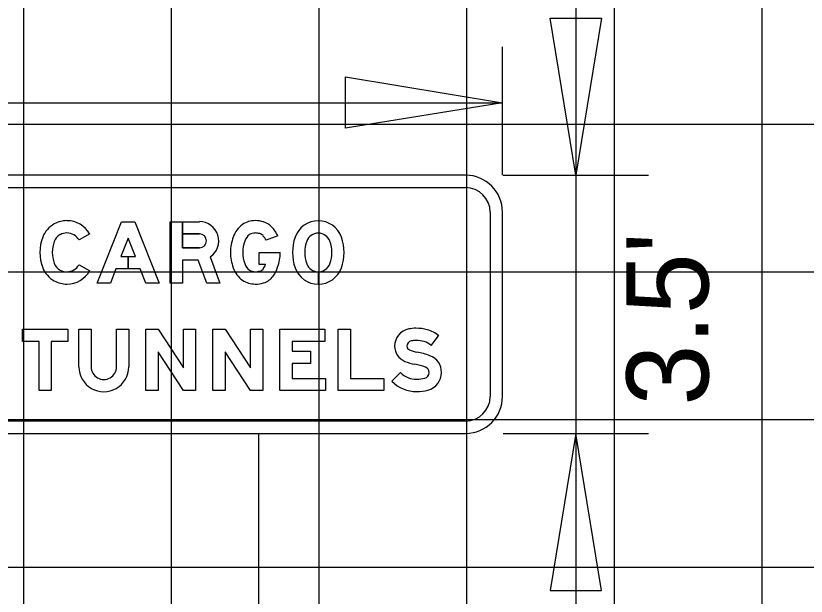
# Model space of a CAD drawing. Extents: x 2193008 to 2198143, y 1236112 to 1237864.
# Drawn here: x 2195094.75 to 2195105.46, y 1237180.71 to 1237188.57 of the extents above; entities that cross this region are included whole.
import ezdxf

# ---------------------------------------------------------------- set-up
doc = ezdxf.new("R2010")
doc.units = 0
for name, color, linetype in [('GSBWFILL', 7, 'Continuous'), ('GSCOLORFILL', 7, 'Continuous'), ('GSDIMS', 7, 'Continuous'), ('GSOUTLINE', 7, 'Continuous'), ('Level 55', 7, 'Continuous'), ('M-ROADS', 7, 'Continuous')]:
    doc.layers.add(name, color=color, linetype=linetype)

msp = doc.modelspace()

# ---------------------------------------------------------------- linework, layer by layer
at = {"layer": 'GSBWFILL'}
for p, q in [((2195098.848, 1237185.106), (2195098.848, 1237184.939)), ((2195098.849, 1237184.939), (2195098.849, 1237185.106))]:
    msp.add_line(p, q, dxfattribs=at)
for points in [[(2195096.272, 1237185.312), (2195096.272, 1237185.145), (2195096.107, 1237185.145), (2195096.031, 1237184.954), (2195095.851, 1237184.954), (2195096.182, 1237185.786), (2195096.361, 1237185.786), (2195096.692, 1237184.954), (2195096.513, 1237184.954), (2195096.437, 1237185.145), (2195096.272, 1237185.145), (2195096.272, 1237185.312), (2195096.371, 1237185.312), (2195096.272, 1237185.561), (2195096.173, 1237185.312)], [(2195095.231, 1237183.497), (2195095.065, 1237183.497), (2195095.065, 1237184.163), (2195094.84, 1237184.163), (2195094.84, 1237184.329), (2195095.456, 1237184.329), (2195095.456, 1237184.163), (2195095.231, 1237184.163)], [(2195096.513, 1237184.329), (2195096.68, 1237184.329), (2195097.021, 1237183.805), (2195097.021, 1237184.329), (2195097.187, 1237184.329), (2195097.187, 1237183.497), (2195097.023, 1237183.497), (2195096.68, 1237184.024), (2195096.68, 1237183.497), (2195096.513, 1237183.497)], [(2195097.421, 1237184.329), (2195097.587, 1237184.329), (2195097.928, 1237183.805), (2195097.928, 1237184.329), (2195098.095, 1237184.329), (2195098.095, 1237183.497), (2195097.93, 1237183.497), (2195097.587, 1237184.024), (2195097.587, 1237183.497), (2195097.421, 1237183.497)], [(2195098.936, 1237184.329), (2195098.936, 1237184.163), (2195098.494, 1237184.163), (2195098.494, 1237184.03), (2195098.744, 1237184.03), (2195098.744, 1237183.863), (2195098.494, 1237183.863), (2195098.494, 1237183.663), (2195098.944, 1237183.663), (2195098.944, 1237183.497), (2195098.328, 1237183.497), (2195098.328, 1237184.329)], [(2195099.285, 1237183.663), (2195099.735, 1237183.663), (2195099.735, 1237183.497), (2195099.119, 1237183.497), (2195099.119, 1237184.329), (2195099.285, 1237184.329)]]:
    msp.add_lwpolyline(points, close=True, dxfattribs=at)
for points in [[(2195097.384, 1237185.309), (2195097.516, 1237184.954), (2195097.339, 1237184.954), (2195097.223, 1237185.265), (2195097.009, 1237185.265), (2195097.009, 1237184.954), (2195096.842, 1237184.954), (2195096.842, 1237185.786), (2195097.009, 1237185.786), (2195097.009, 1237185.431)], [(2195097.239, 1237185.62), (2195097.009, 1237185.62), (2195097.009, 1237185.786), (2195097.239, 1237185.786)], [(2195095.752, 1237185.62), (2195095.607, 1237185.538)], [(2195098.299, 1237185.593), (2195098.143, 1237185.534)], [(2195097.009, 1237185.431), (2195097.239, 1237185.431)], [(2195098.134, 1237185.204), (2195098.047, 1237185.204), (2195098.047, 1237185.37), (2195098.332, 1237185.37)], [(2195095.607, 1237185.202), (2195095.752, 1237185.12)], [(2195095.606, 1237183.819), (2195095.606, 1237184.329), (2195095.772, 1237184.329), (2195095.772, 1237183.819)], [(2195096.114, 1237183.819), (2195096.114, 1237184.329), (2195096.28, 1237184.329), (2195096.28, 1237183.819)], [(2195100.376, 1237184.11), (2195100.479, 1237184.241)], [(2195099.96, 1237183.742), (2195099.843, 1237183.623)]]:
    msp.add_lwpolyline(points, dxfattribs=at)
for centre, radius, start, end in [((2195095.434, 1237185.456), 0.341, 118.3757, 159.0883), ((2195095.443, 1237185.44), 0.36, 90, 118.3757), ((2195095.443, 1237185.445), 0.354, 29.5433, 90), ((2195097.239, 1237185.526), 0.261, 303.7836, 90), ((2195098.037, 1237185.456), 0.363, 126.3444, 160.3591), ((2195097.995, 1237185.481), 0.319, 89.9863, 122.9545), ((2195097.995, 1237185.442), 0.358, 71.9486, 90), ((2195098.018, 1237185.513), 0.283, 45.9845, 71.9486), ((2195098.848, 1237185.465), 0.333, 19.6063, 160.3937), ((2195097.956, 1237185.448), 0.372, 22.9133, 45.9845), ((2195095.659, 1237185.37), 0.582, 159.0883, 200.9117), ((2195095.434, 1237185.456), 0.175, 118.3757, 159.0883), ((2195095.443, 1237185.44), 0.193, 90, 118.3757), ((2195095.443, 1237185.445), 0.188, 29.5433, 90), ((2195097.239, 1237185.526), 0.0942, 270, 90), ((2195098.316, 1237185.36), 0.658, 160.6764, 179.1367), ((2195098.037, 1237185.456), 0.196, 127.8288, 160.3591), ((2195097.995, 1237185.48), 0.152, 89.9788, 121.1507), ((2195097.995, 1237185.442), 0.191, 71.9486, 90), ((2195098.018, 1237185.513), 0.117, 45.9845, 71.9486), ((2195097.956, 1237185.448), 0.206, 24.5803, 45.9845), ((2195099.119, 1237185.369), 0.62, 160.3938, 199.6063), ((2195098.848, 1237185.465), 0.166, 19.6063, 160.3937), ((2195098.578, 1237185.369), 0.62, 340.3938, 19.6063), ((2195095.659, 1237185.37), 0.415, 159.0883, 200.9117), ((2195098.279, 1237185.37), 0.453, 160.4001, 179.9827), ((2195099.119, 1237185.369), 0.454, 160.3937, 199.6063), ((2195098.578, 1237185.369), 0.454, 340.3937, 19.6062), ((2195098.316, 1237185.38), 0.658, 180.8633, 199.3236), ((2195098.279, 1237185.37), 0.453, 180.0324, 199.615), ((2195097.723, 1237185.37), 0.609, 340.6055, 360), ((2195095.434, 1237185.284), 0.175, 200.9117, 241.6243), ((2195098.036, 1237185.284), 0.196, 199.6557, 232.1859), ((2195098.848, 1237185.272), 0.166, 199.6063, 270), ((2195098.848, 1237185.272), 0.166, 270.0143, 340.3938), ((2195095.434, 1237185.284), 0.341, 200.9117, 241.6243), ((2195095.443, 1237185.3), 0.193, 241.6243, 270), ((2195095.443, 1237185.295), 0.188, 270, 330.4567), ((2195095.443, 1237185.295), 0.354, 270, 330.4567), ((2195098.037, 1237185.284), 0.363, 199.6409, 233.6556), ((2195097.995, 1237185.26), 0.152, 238.8418, 270.0137), ((2195097.995, 1237185.33), 0.222, 269.9949, 286.8329), ((2195098.035, 1237185.199), 0.0861, 286.838, 323.2822), ((2195097.922, 1237185.283), 0.226, 323.2822, 339.4603), ((2195097.922, 1237185.283), 0.393, 323.2822, 342.9466), ((2195098.848, 1237185.272), 0.333, 199.6063, 270), ((2195098.848, 1237185.272), 0.333, 270.0072, 340.3937), ((2195098.035, 1237185.199), 0.253, 286.838, 323.2822), ((2195095.443, 1237185.3), 0.36, 241.6243, 270), ((2195097.995, 1237185.26), 0.319, 237.0455, 270.0137), ((2195097.995, 1237185.329), 0.389, 270, 286.838)]:
    msp.add_arc(centre, radius, start, end, dxfattribs=at)
for centre, major_axis, start_param, end_param in [((2195100.121, 1237184.099), (0, 0.238), 0.202758, 1.570796), ((2195100.172, 1237183.852), (0, 0.49), 0, 0.202758), ((2195100.172, 1237183.741), (0, 0.601), 6.026234, 6.283185), ((2195100.228, 1237183.953), (0, 0.382), 5.565152, 6.026234), ((2195100.121, 1237184.099), (0, 0.072), 0.202758, 1.570796), ((2195100.172, 1237183.852), (0, 0.324), 0, 0.202758), ((2195100.172, 1237183.741), (0, 0.435), 6.026234, 6.283185), ((2195100.228, 1237183.953), (0, 0.215), 5.523837, 6.026234), ((2195100.104, 1237184.099), (0, 0.221), 1.570796, 2.761249), ((2195100.104, 1237184.099), (0, 0.0544), 1.570796, 2.761249), ((2195100.285, 1237184.553), (0, 0.543), 2.761249, 2.95744), ((2195100, 1237183.022), (0, 1.014), 5.918637, 6.099033), ((2195100.275, 1237183.743), (0, 0.243), 4.712389, 5.918637), ((2195100.285, 1237184.553), (0, 0.71), 2.761249, 2.95744), ((2195100, 1237183.022), (0, 0.847), 5.918637, 6.099033), ((2195095.943, 1237183.819), (0, 0.337), 1.570796, 4.712389), ((2195095.943, 1237183.819), (0, 0.171), 1.570796, 4.712389), ((2195100.182, 1237183.965), (0, 0.315), 2.360607, 3.141593), ((2195100.27, 1237183.743), (0, 0.0808), 3.401517, 4.712389), ((2195100.275, 1237183.743), (0, 0.076), 4.712389, 5.918637), ((2195100.27, 1237183.743), (0, 0.247), 3.401517, 4.712389), ((2195100.182, 1237183.965), (0, 0.481), 2.360607, 3.141593), ((2195100.182, 1237184.074), (0, 0.423), 3.141593, 3.401517), ((2195100.182, 1237184.074), (0, 0.59), 3.141593, 3.401517)]:
    msp.add_ellipse(centre, major_axis=major_axis, ratio=0.999998, start_param=start_param, end_param=end_param, dxfattribs=at)
at = {"layer": 'GSCOLORFILL'}
for p, q in [((2195100.844, 1237186.415), (2195085.36, 1237186.415)), ((2195085.36, 1237186.248), (2195100.844, 1237186.248)), ((2195101.177, 1237185.915), (2195101.177, 1237183.418)), ((2195101.344, 1237183.418), (2195101.344, 1237185.915)), ((2195098.848, 1237185.106), (2195098.848, 1237184.939)), ((2195098.849, 1237184.939), (2195098.849, 1237185.106)), ((2195100.844, 1237183.085), (2195085.361, 1237183.085)), ((2195085.361, 1237182.918), (2195100.844, 1237182.918))]:
    msp.add_line(p, q, dxfattribs=at)
for points in [[(2195096.272, 1237185.312), (2195096.272, 1237185.145), (2195096.107, 1237185.145), (2195096.031, 1237184.954), (2195095.851, 1237184.954), (2195096.182, 1237185.786), (2195096.361, 1237185.786), (2195096.692, 1237184.954), (2195096.513, 1237184.954), (2195096.437, 1237185.145), (2195096.272, 1237185.145), (2195096.272, 1237185.312), (2195096.371, 1237185.312), (2195096.272, 1237185.561), (2195096.173, 1237185.312)], [(2195095.231, 1237183.497), (2195095.065, 1237183.497), (2195095.065, 1237184.163), (2195094.84, 1237184.163), (2195094.84, 1237184.329), (2195095.456, 1237184.329), (2195095.456, 1237184.163), (2195095.231, 1237184.163)], [(2195096.513, 1237184.329), (2195096.68, 1237184.329), (2195097.021, 1237183.805), (2195097.021, 1237184.329), (2195097.187, 1237184.329), (2195097.187, 1237183.497), (2195097.023, 1237183.497), (2195096.68, 1237184.024), (2195096.68, 1237183.497), (2195096.513, 1237183.497)], [(2195097.421, 1237184.329), (2195097.587, 1237184.329), (2195097.928, 1237183.805), (2195097.928, 1237184.329), (2195098.095, 1237184.329), (2195098.095, 1237183.497), (2195097.93, 1237183.497), (2195097.587, 1237184.024), (2195097.587, 1237183.497), (2195097.421, 1237183.497)], [(2195098.936, 1237184.329), (2195098.936, 1237184.163), (2195098.494, 1237184.163), (2195098.494, 1237184.03), (2195098.744, 1237184.03), (2195098.744, 1237183.863), (2195098.494, 1237183.863), (2195098.494, 1237183.663), (2195098.944, 1237183.663), (2195098.944, 1237183.497), (2195098.328, 1237183.497), (2195098.328, 1237184.329)], [(2195099.285, 1237183.663), (2195099.735, 1237183.663), (2195099.735, 1237183.497), (2195099.119, 1237183.497), (2195099.119, 1237184.329), (2195099.285, 1237184.329)]]:
    msp.add_lwpolyline(points, close=True, dxfattribs=at)
for points in [[(2195097.384, 1237185.309), (2195097.516, 1237184.954), (2195097.339, 1237184.954), (2195097.223, 1237185.265), (2195097.009, 1237185.265), (2195097.009, 1237184.954), (2195096.842, 1237184.954), (2195096.842, 1237185.786), (2195097.009, 1237185.786), (2195097.009, 1237185.431)], [(2195097.239, 1237185.62), (2195097.009, 1237185.62), (2195097.009, 1237185.786), (2195097.239, 1237185.786)], [(2195095.752, 1237185.62), (2195095.607, 1237185.538)], [(2195098.299, 1237185.593), (2195098.143, 1237185.534)], [(2195097.009, 1237185.431), (2195097.239, 1237185.431)], [(2195098.134, 1237185.204), (2195098.047, 1237185.204), (2195098.047, 1237185.37), (2195098.332, 1237185.37)], [(2195095.607, 1237185.202), (2195095.752, 1237185.12)], [(2195095.606, 1237183.819), (2195095.606, 1237184.329), (2195095.772, 1237184.329), (2195095.772, 1237183.819)], [(2195096.114, 1237183.819), (2195096.114, 1237184.329), (2195096.28, 1237184.329), (2195096.28, 1237183.819)], [(2195100.376, 1237184.11), (2195100.479, 1237184.241)], [(2195099.96, 1237183.742), (2195099.843, 1237183.623)]]:
    msp.add_lwpolyline(points, dxfattribs=at)
for centre, radius, start, end in [((2195100.844, 1237185.915), 0.5, 0, 90), ((2195100.844, 1237185.915), 0.333, 0, 90), ((2195095.434, 1237185.456), 0.341, 118.3757, 159.0883), ((2195095.443, 1237185.44), 0.36, 90, 118.3757), ((2195095.443, 1237185.445), 0.354, 29.5433, 90), ((2195097.239, 1237185.526), 0.261, 303.7836, 90), ((2195098.037, 1237185.456), 0.363, 126.3444, 160.3591), ((2195097.995, 1237185.481), 0.319, 89.9863, 122.9545), ((2195097.995, 1237185.442), 0.358, 71.9486, 90), ((2195098.018, 1237185.513), 0.283, 45.9845, 71.9486), ((2195098.848, 1237185.465), 0.333, 19.6063, 160.3937), ((2195097.956, 1237185.448), 0.372, 22.9133, 45.9845), ((2195095.659, 1237185.37), 0.582, 159.0883, 200.9117), ((2195095.434, 1237185.456), 0.175, 118.3757, 159.0883), ((2195095.443, 1237185.44), 0.193, 90, 118.3757), ((2195095.443, 1237185.445), 0.188, 29.5433, 90), ((2195097.239, 1237185.526), 0.0942, 270, 90), ((2195098.316, 1237185.36), 0.658, 160.6764, 179.1367), ((2195098.037, 1237185.456), 0.196, 127.8288, 160.3591), ((2195097.995, 1237185.48), 0.152, 89.9788, 121.1507), ((2195097.995, 1237185.442), 0.191, 71.9486, 90), ((2195098.018, 1237185.513), 0.117, 45.9845, 71.9486), ((2195097.956, 1237185.448), 0.206, 24.5803, 45.9845), ((2195099.119, 1237185.369), 0.62, 160.3938, 199.6063), ((2195098.848, 1237185.465), 0.166, 19.6063, 160.3937), ((2195098.578, 1237185.369), 0.62, 340.3938, 19.6063), ((2195095.659, 1237185.37), 0.415, 159.0883, 200.9117), ((2195098.279, 1237185.37), 0.453, 160.4001, 179.9827), ((2195099.119, 1237185.369), 0.454, 160.3937, 199.6063), ((2195098.578, 1237185.369), 0.454, 340.3937, 19.6062), ((2195098.316, 1237185.38), 0.658, 180.8633, 199.3236), ((2195098.279, 1237185.37), 0.453, 180.0324, 199.615), ((2195097.723, 1237185.37), 0.609, 340.6055, 0), ((2195095.434, 1237185.284), 0.175, 200.9117, 241.6243), ((2195098.036, 1237185.284), 0.196, 199.6557, 232.1859), ((2195098.848, 1237185.272), 0.166, 199.6063, 270), ((2195098.848, 1237185.272), 0.166, 270.0143, 340.3938), ((2195095.434, 1237185.284), 0.341, 200.9117, 241.6243), ((2195095.443, 1237185.3), 0.193, 241.6243, 270), ((2195095.443, 1237185.295), 0.188, 270, 330.4567), ((2195095.443, 1237185.295), 0.354, 270, 330.4567), ((2195098.037, 1237185.284), 0.363, 199.6409, 233.6556), ((2195097.995, 1237185.26), 0.152, 238.8418, 270.0137), ((2195097.995, 1237185.33), 0.222, 269.9949, 286.8329), ((2195098.035, 1237185.199), 0.0861, 286.838, 323.2822), ((2195097.922, 1237185.283), 0.226, 323.2822, 339.4603), ((2195097.922, 1237185.283), 0.393, 323.2822, 342.9466), ((2195098.848, 1237185.272), 0.333, 199.6063, 270), ((2195098.848, 1237185.272), 0.333, 270.0072, 340.3937), ((2195098.035, 1237185.199), 0.253, 286.838, 323.2822), ((2195095.443, 1237185.3), 0.36, 241.6243, 270), ((2195097.995, 1237185.26), 0.319, 237.0455, 270.0137), ((2195097.995, 1237185.329), 0.389, 270, 286.838), ((2195100.844, 1237183.418), 0.5, 270, 0), ((2195100.844, 1237183.418), 0.333, 270, 0)]:
    msp.add_arc(centre, radius, start, end, dxfattribs=at)
for centre, major_axis, start_param, end_param in [((2195100.121, 1237184.099), (0, 0.238), 0.202758, 1.570796), ((2195100.172, 1237183.852), (0, 0.49), 0, 0.202758), ((2195100.172, 1237183.741), (0, 0.601), 6.026234, 6.283185), ((2195100.228, 1237183.953), (0, 0.382), 5.565152, 6.026234), ((2195100.121, 1237184.099), (0, 0.072), 0.202758, 1.570796), ((2195100.172, 1237183.852), (0, 0.324), 0, 0.202758), ((2195100.172, 1237183.741), (0, 0.435), 6.026234, 6.283185), ((2195100.228, 1237183.953), (0, 0.215), 5.523837, 6.026234), ((2195100.104, 1237184.099), (0, 0.221), 1.570796, 2.761249), ((2195100.104, 1237184.099), (0, 0.0544), 1.570796, 2.761249), ((2195100.285, 1237184.553), (0, 0.543), 2.761249, 2.95744), ((2195100, 1237183.022), (0, 1.014), 5.918637, 6.099033), ((2195100.275, 1237183.743), (0, 0.243), 4.712389, 5.918637), ((2195100.285, 1237184.553), (0, 0.71), 2.761249, 2.95744), ((2195100, 1237183.022), (0, 0.847), 5.918637, 6.099033), ((2195095.943, 1237183.819), (0, 0.337), 1.570796, 4.712389), ((2195095.943, 1237183.819), (0, 0.171), 1.570796, 4.712389), ((2195100.182, 1237183.965), (0, 0.315), 2.360607, 3.141593), ((2195100.27, 1237183.743), (0, 0.0808), 3.401517, 4.712389), ((2195100.275, 1237183.743), (0, 0.076), 4.712389, 5.918637), ((2195100.27, 1237183.743), (0, 0.247), 3.401517, 4.712389), ((2195100.182, 1237183.965), (0, 0.481), 2.360607, 3.141593), ((2195100.182, 1237184.074), (0, 0.423), 3.141593, 3.401517), ((2195100.182, 1237184.074), (0, 0.59), 3.141593, 3.401517)]:
    msp.add_ellipse(centre, major_axis=major_axis, ratio=0.999998, start_param=start_param, end_param=end_param, dxfattribs=at)
at = {"layer": 'GSDIMS'}
for p, q in [((2195102.336, 1237189.915), (2195102.336, 1237179.418)), ((2195101.344, 1237186.415), (2195101.344, 1237188.156)), ((2195084.869, 1237187.398), (2195101.344, 1237187.398)), ((2195101.352, 1237186.415), (2195103.32, 1237186.415)), ((2195098.044, 1237173.564), (2195098.044, 1237182.918)), ((2195101.352, 1237182.918), (2195103.32, 1237182.918))]:
    msp.add_line(p, q, dxfattribs=at)
for points in [[(2195102.336, 1237186.415), (2195101.989, 1237188.543), (2195102.683, 1237188.543)], [(2195101.344, 1237187.398), (2195099.215, 1237187.051), (2195099.215, 1237187.746)], [(2195102.336, 1237182.918), (2195101.989, 1237180.79), (2195102.683, 1237180.79)]]:
    msp.add_lwpolyline(points, close=True, dxfattribs=at)
at = {"layer": 'GSOUTLINE'}
for points in [[(2195096.437, 1237185.145), (2195096.107, 1237185.145), (2195096.031, 1237184.954), (2195095.851, 1237184.954), (2195096.182, 1237185.786), (2195096.361, 1237185.786), (2195096.692, 1237184.954), (2195096.513, 1237184.954)], [(2195096.173, 1237185.312), (2195096.371, 1237185.312), (2195096.272, 1237185.561)], [(2195095.231, 1237183.497), (2195095.065, 1237183.497), (2195095.065, 1237184.163), (2195094.84, 1237184.163), (2195094.84, 1237184.329), (2195095.456, 1237184.329), (2195095.456, 1237184.163), (2195095.231, 1237184.163)], [(2195096.513, 1237184.329), (2195096.68, 1237184.329), (2195097.021, 1237183.805), (2195097.021, 1237184.329), (2195097.187, 1237184.329), (2195097.187, 1237183.497), (2195097.023, 1237183.497), (2195096.68, 1237184.024), (2195096.68, 1237183.497), (2195096.513, 1237183.497)], [(2195097.421, 1237184.329), (2195097.587, 1237184.329), (2195097.928, 1237183.805), (2195097.928, 1237184.329), (2195098.095, 1237184.329), (2195098.095, 1237183.497), (2195097.93, 1237183.497), (2195097.587, 1237184.024), (2195097.587, 1237183.497), (2195097.421, 1237183.497)], [(2195098.936, 1237184.329), (2195098.936, 1237184.163), (2195098.494, 1237184.163), (2195098.494, 1237184.03), (2195098.744, 1237184.03), (2195098.744, 1237183.863), (2195098.494, 1237183.863), (2195098.494, 1237183.663), (2195098.944, 1237183.663), (2195098.944, 1237183.497), (2195098.328, 1237183.497), (2195098.328, 1237184.329)], [(2195099.285, 1237183.663), (2195099.735, 1237183.663), (2195099.735, 1237183.497), (2195099.119, 1237183.497), (2195099.119, 1237184.329), (2195099.285, 1237184.329)]]:
    msp.add_lwpolyline(points, close=True, dxfattribs=at)
for points in [[(2195097.384, 1237185.309), (2195097.516, 1237184.954), (2195097.339, 1237184.954), (2195097.223, 1237185.265), (2195097.009, 1237185.265), (2195097.009, 1237184.954), (2195096.842, 1237184.954), (2195096.842, 1237185.786), (2195097.239, 1237185.786)], [(2195095.752, 1237185.62), (2195095.607, 1237185.538)], [(2195097.239, 1237185.431), (2195097.009, 1237185.431), (2195097.009, 1237185.62), (2195097.239, 1237185.62)], [(2195098.299, 1237185.593), (2195098.143, 1237185.534)], [(2195098.134, 1237185.204), (2195098.047, 1237185.204), (2195098.047, 1237185.37), (2195098.332, 1237185.37)], [(2195095.607, 1237185.202), (2195095.752, 1237185.12)], [(2195095.606, 1237183.819), (2195095.606, 1237184.329), (2195095.772, 1237184.329), (2195095.772, 1237183.819)], [(2195096.114, 1237183.819), (2195096.114, 1237184.329), (2195096.28, 1237184.329), (2195096.28, 1237183.819)], [(2195100.376, 1237184.11), (2195100.479, 1237184.241)], [(2195099.96, 1237183.742), (2195099.843, 1237183.623)]]:
    msp.add_lwpolyline(points, dxfattribs=at)
for centre, radius, start, end in [((2195095.434, 1237185.456), 0.341, 118.3757, 159.0883), ((2195095.443, 1237185.44), 0.36, 90, 118.3757), ((2195095.443, 1237185.445), 0.354, 29.5433, 90), ((2195097.239, 1237185.526), 0.261, 303.7836, 90), ((2195098.037, 1237185.456), 0.363, 126.3444, 160.3591), ((2195097.995, 1237185.481), 0.319, 89.9863, 122.9545), ((2195097.995, 1237185.442), 0.358, 71.9486, 90), ((2195098.018, 1237185.513), 0.283, 45.9845, 71.9486), ((2195098.848, 1237185.465), 0.333, 19.6063, 160.3937), ((2195097.956, 1237185.448), 0.372, 22.9133, 45.9845), ((2195095.659, 1237185.37), 0.582, 159.0883, 200.9117), ((2195095.434, 1237185.456), 0.175, 118.3757, 159.0883), ((2195095.443, 1237185.44), 0.193, 90, 118.3757), ((2195095.443, 1237185.445), 0.188, 29.5433, 90), ((2195097.239, 1237185.526), 0.0942, 270, 90), ((2195098.316, 1237185.36), 0.658, 160.6764, 179.1367), ((2195098.037, 1237185.456), 0.196, 127.8288, 160.3591), ((2195097.995, 1237185.48), 0.152, 89.9788, 121.1507), ((2195097.995, 1237185.442), 0.191, 71.9486, 90), ((2195098.018, 1237185.513), 0.117, 45.9845, 71.9486), ((2195097.956, 1237185.448), 0.206, 24.5803, 45.9845), ((2195099.119, 1237185.369), 0.62, 160.3937, 199.6063), ((2195098.848, 1237185.465), 0.166, 19.6063, 160.3937), ((2195098.578, 1237185.369), 0.62, 340.3937, 19.6062), ((2195095.659, 1237185.37), 0.415, 159.0883, 200.9117), ((2195098.279, 1237185.37), 0.453, 160.4001, 179.9827), ((2195099.119, 1237185.369), 0.454, 160.3937, 199.6063), ((2195098.578, 1237185.369), 0.454, 340.3937, 19.6062), ((2195098.316, 1237185.38), 0.658, 180.8633, 199.3236), ((2195098.279, 1237185.37), 0.453, 180.0324, 199.615), ((2195097.723, 1237185.37), 0.609, 340.6055, 360), ((2195095.434, 1237185.284), 0.175, 200.9117, 241.6243), ((2195098.036, 1237185.284), 0.196, 199.6557, 232.1859), ((2195098.848, 1237185.272), 0.166, 199.6063, 340.3938), ((2195095.434, 1237185.284), 0.341, 200.9117, 241.6243), ((2195095.443, 1237185.3), 0.193, 241.6243, 270), ((2195095.443, 1237185.295), 0.188, 270, 330.4567), ((2195095.443, 1237185.295), 0.354, 270, 330.4567), ((2195098.037, 1237185.284), 0.363, 199.6409, 233.6556), ((2195097.995, 1237185.26), 0.152, 238.8418, 270.0137), ((2195097.995, 1237185.33), 0.222, 269.9949, 286.8329), ((2195098.035, 1237185.199), 0.0861, 286.838, 323.2822), ((2195097.922, 1237185.283), 0.226, 323.2822, 339.4603), ((2195097.922, 1237185.283), 0.393, 323.2822, 342.9466), ((2195098.848, 1237185.272), 0.333, 199.6063, 340.3938), ((2195098.035, 1237185.199), 0.253, 286.838, 323.2822), ((2195095.443, 1237185.3), 0.36, 241.6243, 270), ((2195097.995, 1237185.26), 0.319, 237.0455, 270.0137), ((2195097.995, 1237185.329), 0.389, 270, 286.838)]:
    msp.add_arc(centre, radius, start, end, dxfattribs=at)
for centre, major_axis, start_param, end_param in [((2195100.121, 1237184.099), (0, 0.238), 0.202758, 1.570796), ((2195100.172, 1237183.852), (0, 0.49), 0, 0.202758), ((2195100.172, 1237183.741), (0, 0.601), 6.026234, 6.283185), ((2195100.228, 1237183.953), (0, 0.382), 5.565152, 6.026234), ((2195100.121, 1237184.099), (0, 0.072), 0.202758, 1.570796), ((2195100.172, 1237183.852), (0, 0.324), 0, 0.202758), ((2195100.172, 1237183.741), (0, 0.435), 6.026234, 6.283185), ((2195100.228, 1237183.953), (0, 0.215), 5.523837, 6.026234), ((2195100.104, 1237184.099), (0, 0.221), 1.570796, 2.761249), ((2195100.104, 1237184.099), (0, 0.0544), 1.570796, 2.761249), ((2195100.285, 1237184.553), (0, 0.543), 2.761249, 2.95744), ((2195100, 1237183.022), (0, 1.014), 5.918637, 6.099033), ((2195100.275, 1237183.743), (0, 0.243), 4.712389, 5.918637), ((2195100.285, 1237184.553), (0, 0.71), 2.761249, 2.95744), ((2195100, 1237183.022), (0, 0.847), 5.918637, 6.099033), ((2195095.943, 1237183.819), (0, 0.337), 1.570796, 4.712389), ((2195095.943, 1237183.819), (0, 0.171), 1.570796, 4.712389), ((2195100.182, 1237183.965), (0, 0.315), 2.360607, 3.141593), ((2195100.27, 1237183.743), (0, 0.0808), 3.401517, 4.712389), ((2195100.275, 1237183.743), (0, 0.076), 4.712389, 5.918637), ((2195100.27, 1237183.743), (0, 0.247), 3.401517, 4.712389), ((2195100.182, 1237183.965), (0, 0.481), 2.360607, 3.141593), ((2195100.182, 1237184.074), (0, 0.423), 3.141593, 3.401517), ((2195100.182, 1237184.074), (0, 0.59), 3.141593, 3.401517)]:
    msp.add_ellipse(centre, major_axis=major_axis, ratio=0.999998, start_param=start_param, end_param=end_param, dxfattribs=at)
at = {"layer": 'M-ROADS'}
for p, q in [((2195094.86, 1237163.106), (2195094.86, 1237223.106)), ((2195096.86, 1237163.106), (2195096.86, 1237223.106)), ((2195098.86, 1237163.106), (2195098.86, 1237223.106)), ((2195100.86, 1237163.106), (2195100.86, 1237223.106)), ((2195102.86, 1237163.106), (2195102.86, 1237223.106)), ((2195104.86, 1237163.106), (2195104.86, 1237223.106)), ((2195042.86, 1237187.106), (2195172.86, 1237187.106)), ((2195042.86, 1237185.106), (2195172.86, 1237185.106)), ((2195042.86, 1237183.106), (2195172.86, 1237183.106)), ((2195042.86, 1237181.106), (2195172.86, 1237181.106))]:
    msp.add_line(p, q, dxfattribs=at)

# ---------------------------------------------------------------- texts
at = {"layer": 'Level 55'}
msp.add_text("3.5'", height=1.1105, rotation=90, dxfattribs=at).set_placement((2195104.134, 1237183.294))

doc.saveas('drawing.dxf')
